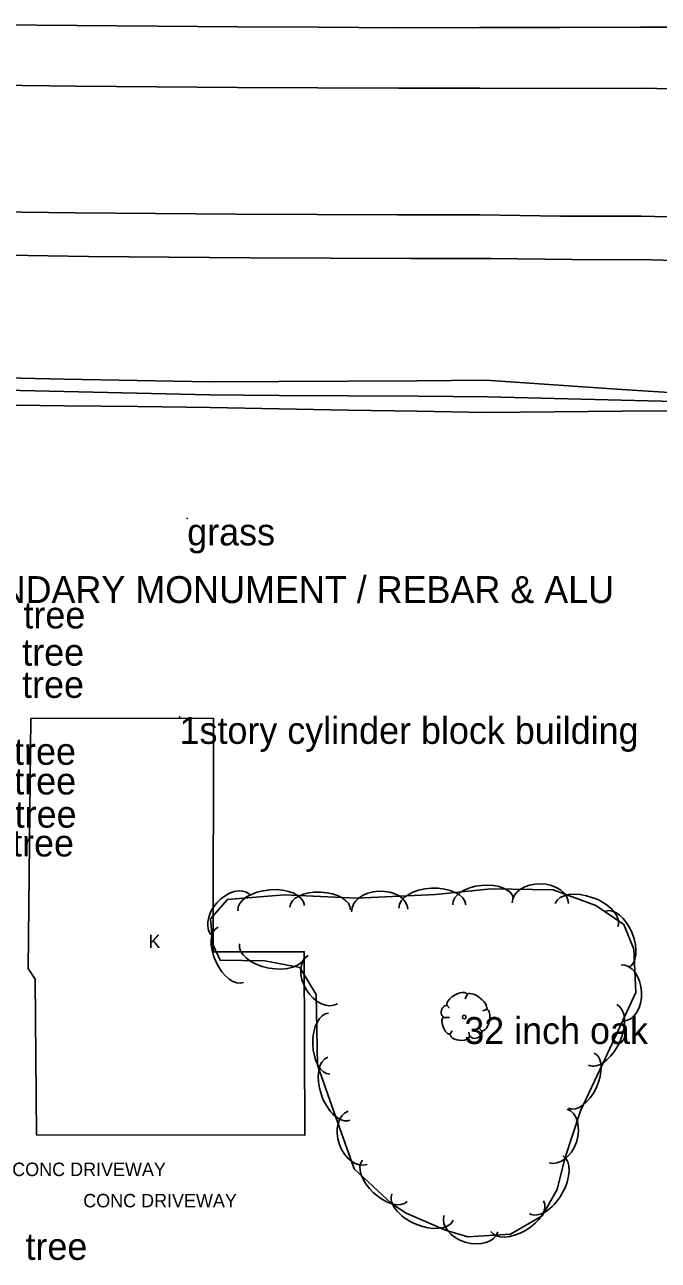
# Model space of a CAD drawing. Extents: x 1802180 to 1804859, y 572524 to 575172.
# Drawn here: x 1803957 to 1804075, y 573584.3 to 573814.3 of the extents above; entities that cross this region are included whole.
import ezdxf

# ---------------------------------------------------------------- set-up
doc = ezdxf.new("R2010")
doc.units = 0
for name, color, linetype in [('EX_EDGE_PAVEMENT', 7, 'Continuous'), ('EX_SHOULDER', 7, 'Continuous'), ('S_BUILDING', 7, 'Continuous'), ('S_BUILDING_ANNOT', 7, 'Continuous'), ('S_DITCHLINE', 7, 'Continuous'), ('S_DRIVEWAY_ANNOT', 7, 'Continuous'), ('S_IRON_PIN_ANNOT', 7, 'Continuous'), ('S_MSC_PT_SYM', 7, 'Continuous'), ('S_PAVEMENT_CROWN', 7, 'Continuous'), ('S_SURVEY_TEXT_ANNOT', 7, 'Continuous'), ('S_TREE', 7, 'Continuous'), ('S_TREE_ANNOT', 7, 'Continuous')]:
    doc.layers.add(name, color=color, linetype=linetype)

msp = doc.modelspace()

# ---------------------------------------------------------------- linework, layer by layer
at = {"layer": 'EX_EDGE_PAVEMENT'}
msp.add_lwpolyline([(1804086.74, 573778.27), (1804071.74, 573778.66), (1804056.72, 573778.67), (1804041.72, 573778.87), (1804026.44, 573778.89), (1804011.44, 573778.94), (1803996.44, 573779.03), (1803981.35, 573779.14), (1803966.35, 573779.29), (1803951.36, 573779.48)], dxfattribs=at)
at = {"layer": 'EX_SHOULDER'}
msp.add_lwpolyline([(1803769.43, 573772.35), (1803773.74, 573772.62), (1803788.86, 573772.3), (1803803.86, 573772.17), (1803818.86, 573772.06), (1803833.85, 573771.95), (1803848.89, 573771.84), (1803863.84, 573771.76), (1803878.86, 573771.63), (1803893.93, 573771.54), (1803908.9, 573771.53), (1803923.9, 573771.49), (1803938.88, 573771.45), (1803953.82, 573771.37), (1803968.84, 573771.16), (1803983.86, 573771.02), (1803998.87, 573770.92), (1804013.89, 573770.83), (1804028.91, 573770.79), (1804043.8, 573770.75), (1804058.91, 573770.56), (1804073.7, 573770.51), (1804088.8, 573770.06)], dxfattribs=at)
at = {"layer": 'S_BUILDING'}
msp.add_lwpolyline([(1803957.62, 573638.65), (1803958.13, 573685.14), (1803992.11, 573685.19), (1803992.06, 573641.76), (1804009.03, 573641.76), (1804009.13, 573607.61), (1803959.19, 573607.67), (1803958.9, 573636.67), (1803957.62, 573638.65)], dxfattribs=at)
at = {"layer": 'S_DITCHLINE'}
for points in [[(1803882.65, 573746.87), (1803896.29, 573747.37), (1803909.93, 573747.87), (1803923.57, 573748.37), (1803937.21, 573748.87), (1803950.77, 573748.6), (1803964.33, 573748.34), (1803977.89, 573748.08), (1803991.46, 573747.82), (1804004.3, 573747.89), (1804017.14, 573747.96), (1804029.98, 573748.03), (1804042.82, 573748.1), (1804055.51, 573747.26), (1804068.19, 573746.41), (1804080.87, 573745.57), (1804093.55, 573744.72)], [(1803883.34, 573745.94), (1803896.78, 573746.11), (1803910.21, 573746.28), (1803923.64, 573746.45), (1803937.07, 573746.63), (1803950.66, 573746.32), (1803964.25, 573746.01), (1803977.84, 573745.7), (1803991.43, 573745.39), (1804004.36, 573745.3), (1804017.29, 573745.21), (1804030.22, 573745.12), (1804043.14, 573745.03), (1804068.08, 573744.41), (1804093.03, 573743.79)], [(1803882.8, 573745.02), (1803888.17, 573743.49), (1803912.71, 573743.6), (1803937.24, 573743.71), (1803950.82, 573743.54), (1803964.39, 573743.37), (1803977.96, 573743.2), (1803991.54, 573743.02), (1804004.37, 573742.8), (1804017.21, 573742.57), (1804030.05, 573742.35), (1804042.88, 573742.12), (1804055.57, 573742.23), (1804068.26, 573742.33), (1804080.95, 573742.44), (1804093.63, 573742.54)]]:
    msp.add_lwpolyline(points, dxfattribs=at)
at = {"layer": 'S_MSC_PT_SYM'}
for points in [[(1803987.24, 573722.37), (1803987.24, 573722.42), (1803987.24, 573722.37), (1803987.19, 573722.37), (1803987.24, 573722.37), (1803987.24, 573722.32), (1803987.24, 573722.37), (1803987.29, 573722.37)], [(1803985.81, 573685.44), (1803985.81, 573685.49), (1803985.81, 573685.44), (1803985.76, 573685.44), (1803985.81, 573685.44), (1803985.81, 573685.39), (1803985.81, 573685.44), (1803985.86, 573685.44)]]:
    msp.add_lwpolyline(points, dxfattribs=at)
at = {"layer": 'S_PAVEMENT_CROWN'}
for points in [[(1804086.66, 573813.83), (1804071.66, 573813.8), (1804056.66, 573813.77), (1804041.66, 573813.74), (1804026.66, 573813.72), (1804011.66, 573813.81), (1803996.66, 573813.91), (1803981.66, 573814.02), (1803966.66, 573814.15), (1803951.66, 573814.28)], [(1803951.56, 573803.03), (1803966.56, 573802.86), (1803981.56, 573802.72), (1803996.59, 573802.6), (1804011.59, 573802.51), (1804026.59, 573802.46), (1804041.68, 573802.47), (1804056.68, 573802.43), (1804071.68, 573802.44), (1804086.68, 573802.18)]]:
    msp.add_lwpolyline(points, dxfattribs=at)
at = {"layer": 'S_TREE'}
for p, q in [((1804039.39, 573633.82), (1804039, 573632.97)), ((1804035.59, 573631.81), (1804036.1, 573631.23)), ((1804034.94, 573629.48), (1804036.06, 573629.48)), ((1804042.96, 573631.03), (1804042.3, 573630.76)), ((1804036.1, 573626.31), (1804036.56, 573627)), ((1804039.78, 573626.04), (1804039.7, 573626.81)), ((1804042.18, 573626.93), (1804041.72, 573627.35))]:
    msp.add_line(p, q, dxfattribs=at)
msp.add_lwpolyline([(1804018.35, 573601.32), (1804015.29, 573609.89), (1804011.52, 573620.66), (1804011.22, 573633.77), (1804008.18, 573638.8), (1804001.68, 573640.05), (1803993.35, 573640.15), (1803991.99, 573643.1), (1803991.59, 573647.88), (1803994.73, 573651.5), (1804005.31, 573652.31), (1804018.85, 573651.75), (1804033.5, 573652.43), (1804043.86, 573653.46), (1804055.36, 573653.27), (1804063.32, 573650.36), (1804068.56, 573646.8), (1804070.41, 573642.24), (1804070.78, 573634.14), (1804065.11, 573622.02), (1804060.5, 573612.11), (1804057.55, 573603.28), (1804056.13, 573597.47), (1804053.32, 573592.62), (1804047.43, 573589.2), (1804039.48, 573588.67), (1804035.34, 573589.93), (1804028.02, 573593.11), (1804025.32, 573594.86), (1804018.35, 573601.32)], dxfattribs=at)
msp.add_circle((1804038.83, 573629.58), 0.341, dxfattribs=at)
for centre, major_axis, ratio, start_param, end_param in [((1804042.34, 573651.06), (-5.63, -0.56), 0.540699, 3.141593, 6.283185), ((1804052.98, 573650.79), (-5.25, 0.09), 0.685311, 3.141593, 6.283185), ((1803995.44, 573648.47), (-3.44, -3.96), 0.685311, 3.141593, 6.283185), ((1804002.87, 573649.87), (-6.2, -0.48), 0.55008, 3.141593, 6.283185), ((1804011.98, 573649.79), (-5.66, 0.23), 0.540699, 3.141593, 6.283185), ((1804023.09, 573649.42), (-5.24, -0.24), 0.685311, 3.141593, 6.283185), ((1804032.88, 573650.16), (-6.21, -0.29), 0.55008, 3.141593, 6.283185), ((1804061.61, 573648.6), (-5.84, 2.13), 0.55008, 3.141593, 6.283185), ((1804067.25, 573644.05), (-2.14, 5.24), 0.540699, 3.141593, 6.283185), ((1803995.35, 573641.19), (2.37, -5.14), 0.540699, 3.141593, 6.283185), ((1804003.05, 573642.07), (6.1, -1.17), 0.55008, 3.141593, 6.283185), ((1804012.49, 573636.56), (2.71, -4.49), 0.685311, 3.141593, 6.283185), ((1804068.26, 573634.09), (-0.24, 5.24), 0.685311, 3.141593, 6.283185), ((1804037.5, 573632.78), (1.86, 1.08), 0.471018, 0, 3.141593), ((1804041.15, 573632.46), (-1.81, 1.36), 0.405113, 3.141593, 6.283186), ((1804035.26, 573630.67), (0.31, 1.03), 0.646762, 0, 3.141593), ((1804064.62, 573626.27), (2.63, 5.63), 0.55008, 3.141593, 6.283185), ((1804013.68, 573624.64), (0.13, -5.66), 0.540699, 3.141593, 6.283185), ((1804035.57, 573628.02), (-0.61, 1.6), 0.420543, 6.283185, 9.424777), ((1804042.51, 573629.05), (0.46, 2.04), 0.482994, 3.141593, 6.283185), ((1804040.99, 573626.53), (1.09, 0.46), 0.711534, 3.141592, 6.283185), ((1804038.03, 573626.24), (-1.83, 0.19), 0.529943, 0, 3.141593), ((1804015.45, 573616.25), (2.05, -5.87), 0.55008, 3.141593, 6.283185), ((1804060.65, 573617.75), (2.39, 5.13), 0.540699, 3.141593, 6.283185), ((1804018.96, 573607.11), (1.76, -4.94), 0.685311, 3.141593, 6.283185), ((1804056.29, 573607.47), (1.67, 4.98), 0.685311, 3.141593, 6.283185), ((1804054.07, 573598.38), (3.12, 5.37), 0.55008, 3.141593, 6.283185), ((1804024.03, 573599.12), (4.15, -3.85), 0.540699, 3.141593, 6.283185), ((1804031.06, 573594.24), (5.7, -2.47), 0.55008, 3.141593, 6.283185), ((1804048.7, 573592.54), (4.9, 2.84), 0.540699, 3.141593, 6.283185), ((1804040.06, 573591.13), (5.02, -1.53), 0.685311, 3.141593, 6.283185)]:
    msp.add_ellipse(centre, major_axis=major_axis, ratio=ratio, start_param=start_param, end_param=end_param, dxfattribs=at)

# ---------------------------------------------------------------- texts
at = {"layer": 'S_BUILDING_ANNOT'}
msp.add_text('K', height=2.5, dxfattribs=at).set_placement((1803980.02, 573642.42))
at = {"layer": 'S_DRIVEWAY_ANNOT'}
for p in [(1803954.66, 573600), (1803967.88, 573594.18)]:
    msp.add_text('CONC DRIVEWAY', height=2.5, dxfattribs=at).set_placement(p)
at = {"layer": 'S_IRON_PIN_ANNOT'}
msp.add_text('BOUNDARY MONUMENT / REBAR & ALU ', height=5, dxfattribs=at).set_placement((1803937.82, 573706.65))
at = {"layer": 'S_SURVEY_TEXT_ANNOT'}
for s, p in [('grass', (1803987.24, 573717.37)), ('1story cylinder block building', (1803985.81, 573680.44))]:
    msp.add_text(s, height=5, dxfattribs=at).set_placement(p)
at = {"layer": 'S_TREE_ANNOT'}
for s, p in [('2-inch cedar tree', (1803918.09, 573701.92)), ('2 inch cedar tree', (1803918.24, 573694.99)), ('2 inch cedar tree', (1803918.21, 573688.99)), ('2 inch cedar tree', (1803916.71, 573676.54)), ('2 inch cedar tree', (1803916.75, 573671.02)), ('2 inch cedar tree', (1803916.83, 573664.84)), ('2 inch cedar tree', (1803916.35, 573659.48)), ('32 inch oak', (1804038.83, 573624.58)), ('2-inch cedar tree', (1803918.47, 573584.4))]:
    msp.add_text(s, height=5, dxfattribs=at).set_placement(p)

doc.saveas('drawing.dxf')
